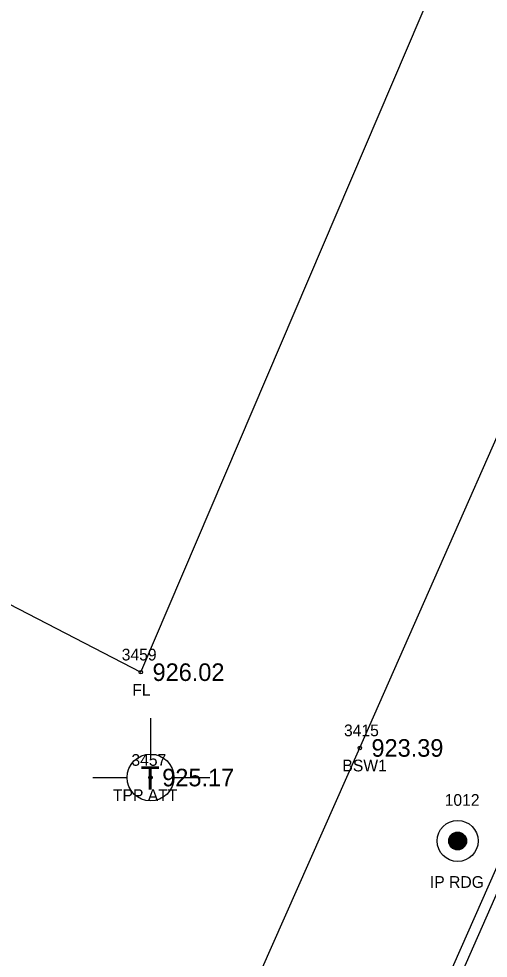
# Model space of a CAD drawing. Extents: x 1575382 to 1578175, y 1099175 to 1101955.
# Drawn here: x 1577107.7 to 1577147.8, y 1100947.5 to 1101027.7 of the extents above; entities that cross this region are included whole.
import ezdxf

# ---------------------------------------------------------------- set-up
doc = ezdxf.new("R2010")
doc.units = 0
for name, color, linetype in [('RD_EX_Conc', 7, 'Continuous'), ('RD_EX_Conc_txCode', 7, 'Continuous'), ('RD_EX_DV_Prop_txCode', 7, 'Continuous'), ('RD_EX_DV_PropPin', 7, 'Continuous'), ('RD_EX_Fence_Other', 7, 'Continuous'), ('RD_EX_Fence_Other_txCode', 7, 'Continuous'), ('RD_EX_TX_Conc_ELEV', 7, 'Continuous'), ('RD_EX_TX_Fence_Other_ELEV', 7, 'Continuous'), ('RD_EX_TX_UT_ELEV', 7, 'Continuous'), ('RD_EX_UT', 7, 'Continuous'), ('RD_EX_UT_txCode', 7, 'Continuous'), ('RD_EX_VEG', 7, 'Continuous'), ('RD_SMD_Locator', 7, 'Continuous')]:
    doc.layers.add(name, color=color, linetype=linetype)

msp = doc.modelspace()

# ---------------------------------------------------------------- linework, layer by layer
at = {"layer": 'RD_EX_Conc'}
for points in [[(1577067.37, 1100812.254), (1577083.485, 1100844.878), (1577096.643, 1100874.508), (1577116.651, 1100919.942), (1577136.82, 1100965.443), (1577156.654, 1101010.405), (1577183.297, 1101070.643)], [(1577079.252, 1100805.075), (1577097.111, 1100838.835), (1577109.69, 1100867.343), (1577130.743, 1100915.042), (1577150.176, 1100959.002), (1577170.082, 1101003.92), (1577196.775, 1101064.656), (1577202.486, 1101060.003)]]:
    msp.add_lwpolyline(points, dxfattribs=at)
at = {"layer": 'RD_EX_DV_PropPin'}
for p, q in [((1577144.818, 1100956.828), (1577144.818, 1100958.18)), ((1577144.853, 1100956.811), (1577144.853, 1100958.197)), ((1577144.888, 1100956.796), (1577144.888, 1100958.212)), ((1577144.923, 1100956.784), (1577144.923, 1100958.224)), ((1577144.958, 1100956.773), (1577144.958, 1100958.235)), ((1577144.993, 1100956.763), (1577144.993, 1100958.245)), ((1577145.028, 1100956.756), (1577145.028, 1100958.252)), ((1577145.063, 1100956.75), (1577145.063, 1100958.258)), ((1577145.098, 1100956.746), (1577145.098, 1100958.262)), ((1577145.133, 1100956.744), (1577145.133, 1100958.264)), ((1577145.168, 1100956.743), (1577145.168, 1100958.265)), ((1577145.203, 1100956.744), (1577145.203, 1100958.264)), ((1577145.238, 1100956.746), (1577145.238, 1100958.262)), ((1577145.273, 1100956.75), (1577145.273, 1100958.258)), ((1577145.308, 1100956.756), (1577145.308, 1100958.252)), ((1577145.343, 1100956.763), (1577145.343, 1100958.245)), ((1577145.378, 1100956.773), (1577145.378, 1100958.235)), ((1577145.413, 1100956.784), (1577145.413, 1100958.224)), ((1577145.448, 1100956.796), (1577145.448, 1100958.212)), ((1577145.483, 1100956.811), (1577145.483, 1100958.197)), ((1577145.518, 1100956.828), (1577145.518, 1100958.18)), ((1577144.432, 1100957.308), (1577144.432, 1100957.7)), ((1577144.467, 1100957.206), (1577144.467, 1100957.802)), ((1577144.502, 1100957.134), (1577144.502, 1100957.874)), ((1577144.537, 1100957.077), (1577144.537, 1100957.931)), ((1577144.572, 1100957.03), (1577144.572, 1100957.978)), ((1577144.607, 1100956.989), (1577144.607, 1100958.019)), ((1577144.642, 1100956.953), (1577144.642, 1100958.055)), ((1577144.677, 1100956.922), (1577144.677, 1100958.086)), ((1577144.712, 1100956.894), (1577144.712, 1100958.114)), ((1577144.748, 1100956.869), (1577144.748, 1100958.139)), ((1577144.783, 1100956.848), (1577144.783, 1100958.16)), ((1577145.553, 1100956.848), (1577145.553, 1100958.16)), ((1577145.588, 1100956.869), (1577145.588, 1100958.139)), ((1577145.623, 1100956.894), (1577145.623, 1100958.114)), ((1577145.658, 1100956.922), (1577145.658, 1100958.086)), ((1577145.693, 1100956.953), (1577145.693, 1100958.055)), ((1577145.728, 1100956.989), (1577145.728, 1100958.019)), ((1577145.763, 1100957.03), (1577145.763, 1100957.978)), ((1577145.798, 1100957.077), (1577145.798, 1100957.931)), ((1577145.833, 1100957.134), (1577145.833, 1100957.874)), ((1577145.868, 1100957.206), (1577145.868, 1100957.802)), ((1577145.903, 1100957.308), (1577145.903, 1100957.7))]:
    msp.add_line(p, q, dxfattribs=at)
for radius in [1.75, 0.761]:
    msp.add_circle((1577145.168, 1100957.504), radius, dxfattribs=at)
at = {"layer": 'RD_EX_Fence_Other'}
msp.add_lwpolyline([(1577069.11, 1100997.295), (1577118.14, 1100971.909), (1577185.065, 1101128.659), (1577141.432, 1101166.849)], dxfattribs=at)
at = {"layer": 'RD_EX_UT'}
for p, q in [((1577118.966, 1100967.988), (1577118.966, 1100964.918)), ((1577114.036, 1100962.933), (1577116.966, 1100962.933)), ((1577120.966, 1100962.933), (1577124.036, 1100962.933))]:
    msp.add_line(p, q, dxfattribs=at)
msp.add_circle((1577118.966, 1100962.918), 2, dxfattribs=at)
at = {"layer": 'RD_EX_VEG'}
msp.add_lwpolyline([(1577107.032, 1100838.114), (1577102.407, 1100840.005), (1577098.784, 1100830.652), (1577102.641, 1100828.563), (1577091.872, 1100804.274), (1577078.023, 1100800.1), (1577101.108, 1100845.444), (1577197.024, 1101063.208), (1577201.438, 1101059.636), (1577191.641, 1101036.576), (1577187.356, 1101037.816), (1577185.071, 1101032.424), (1577189.095, 1101030.587), (1577107.032, 1100838.114)], dxfattribs=at)
at = {"layer": 'RD_SMD_Locator'}
for centre in [(1577118.14, 1100971.909), (1577136.82, 1100965.443), (1577118.966, 1100962.918), (1577145.168, 1100957.504)]:
    msp.add_circle(centre, 0.15, dxfattribs=at)

# ---------------------------------------------------------------- texts
at = {"layer": 'RD_EX_Conc_txCode'}
for s, p in [('3415', (1577135.473, 1100966.443)), ('BSW1', (1577135.339, 1100963.443))]:
    msp.add_text(s, height=1, dxfattribs=at).set_placement(p)
at = {"layer": 'RD_EX_DV_Prop_txCode'}
for s, p in [('1012', (1577144.065, 1100960.504)), ('IP RDG', (1577142.805, 1100953.504))]:
    msp.add_text(s, height=1, dxfattribs=at).set_placement(p)
at = {"layer": 'RD_EX_Fence_Other_txCode'}
for s, p in [('3459', (1577116.51, 1100972.909)), ('FL', (1577117.408, 1100969.909))]:
    msp.add_text(s, height=1, dxfattribs=at).set_placement(p)
at = {"layer": 'RD_EX_TX_Conc_ELEV'}
msp.add_text('923.39', height=1.5, dxfattribs=at).set_placement((1577137.82, 1100964.693))
at = {"layer": 'RD_EX_TX_Fence_Other_ELEV'}
msp.add_text('926.02', height=1.5, dxfattribs=at).set_placement((1577119.14, 1100971.159))
at = {"layer": 'RD_EX_TX_UT_ELEV'}
msp.add_text('925.17', height=1.5, dxfattribs=at).set_placement((1577119.966, 1100962.168))
at = {"layer": 'RD_EX_UT'}
msp.add_text('T', height=2, dxfattribs=at).set_placement((1577118.117, 1100961.871))
at = {"layer": 'RD_EX_UT_txCode'}
for s, p in [('3457', (1577117.336, 1100963.918)), ('TPP ATT', (1577115.761, 1100960.918))]:
    msp.add_text(s, height=1, dxfattribs=at).set_placement(p)

doc.saveas('drawing.dxf')
